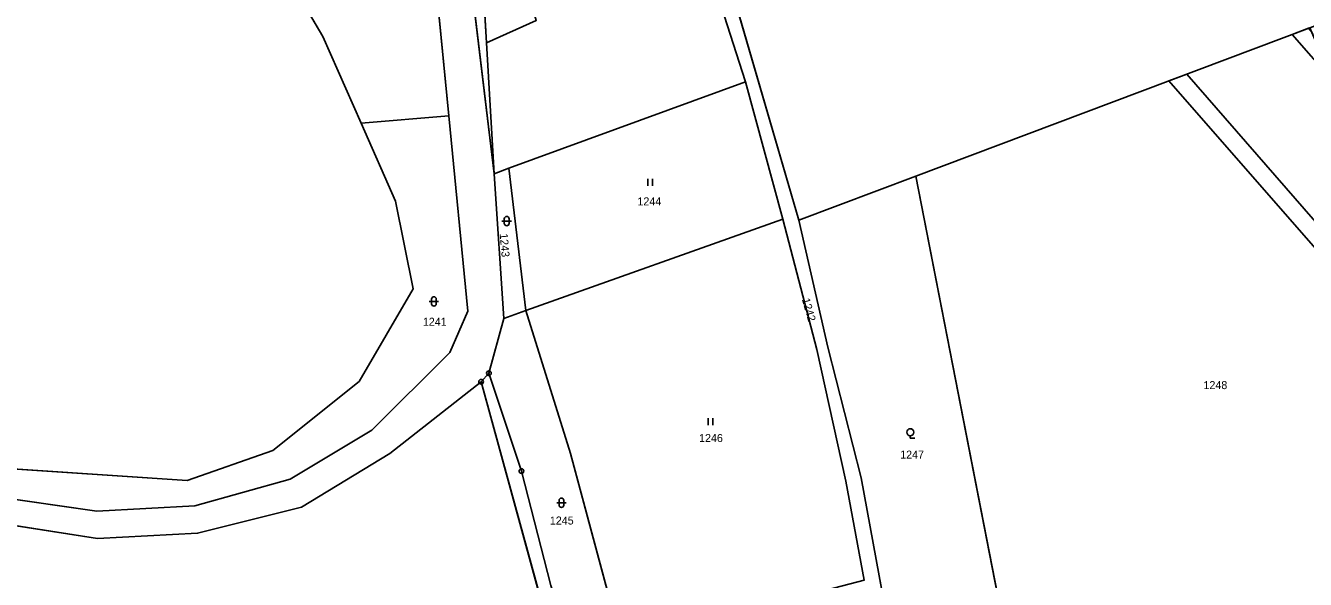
# Model space of a CAD drawing. Extents: x -689422 to -685210, y -987725 to -982160.
# Drawn here: x -687545.1 to -687273.3, y -986240.3 to -986122.6 of the extents above; entities that cross this region are included whole.
import ezdxf

# ---------------------------------------------------------------- set-up
doc = ezdxf.new("R2010")
doc.units = 0
for name, color, linetype in [('KN_Hranice_parcel', 7, 'Continuous'), ('KN_Parcelni cisla', 7, 'Continuous'), ('KN_Polygon parcely', 7, 'Continuous'), ('KN_POZEMKY_LESNI POZEMEK', 7, 'Continuous'), ('KN_POZEMKY_ORNA PUDA', 7, 'Continuous'), ('KN_POZEMKY_OSTATNI PLOCHA', 7, 'Continuous'), ('KN_POZEMKY_OVOCNY_SAD', 7, 'Continuous'), ('KN_POZEMKY_TTP', 7, 'Continuous'), ('KN_VYUZITI_17_ostatni plocha_ostatni komunikace', 7, 'Continuous'), ('KN_VYUZITI_27_ostatni plocha_neplodna puda', 7, 'Continuous'), ('KN_Věcná břemena k části', 7, 'Continuous'), ('KN_Značky bodu BP', 7, 'Continuous'), ('KN_Značky kultur', 7, 'Continuous')]:
    doc.layers.add(name, color=color, linetype=linetype)

msp = doc.modelspace()

# ---------------------------------------------------------------- linework, layer by layer
at = {"layer": 'KN_Hranice_parcel'}
for p, q in [((-687392.24, -986134.6), (-687415.97, -986060.74)), ((-687445.64, -986154.11), (-687453.5, -986088.5)), ((-687448.85, -986098.94), (-687447.26, -986126.3)), ((-687380.88, -986163.96), (-687396.42, -986110.74)), ((-687356.07, -986154.62), (-687272.38, -986123.1)), ((-687447.26, -986126.3), (-687445.64, -986154.11)), ((-687442.47, -986152.95), (-687392.24, -986134.6)), ((-687392.24, -986134.6), (-687384.31, -986163.79)), ((-687455.26, -986141.83), (-687473.88, -986143.38)), ((-687451.2, -986183.36), (-687455.26, -986141.83)), ((-687445.64, -986154.11), (-687442.47, -986152.95)), ((-687438.87, -986183.2), (-687442.47, -986152.95)), ((-687445.64, -986154.11), (-687443.55, -986184.87)), ((-687380.88, -986163.96), (-687356.07, -986154.62)), ((-687333.85, -986268.5), (-687356.07, -986154.62)), ((-687438.87, -986183.2), (-687384.31, -986163.79)), ((-687443.55, -986184.87), (-687446.73, -986196.51)), ((-687443.55, -986184.87), (-687438.87, -986183.2)), ((-687446.73, -986196.51), (-687448.38, -986198.32))]:
    msp.add_line(p, q, dxfattribs=at)
for points in [[(-687791.69, -986018), (-687780.07, -986026.97), (-687770.28, -986039.17), (-687758.02, -986059.08), (-687738.67, -986089.16), (-687706.72, -986132.17), (-687686.65, -986153.36), (-687666.84, -986173.32), (-687647.74, -986185.26), (-687624.74, -986198.64), (-687601.36, -986208.73), (-687576.47, -986216.35), (-687553.67, -986222.46), (-687530.03, -986225.82), (-687509.18, -986224.73), (-687488.93, -986219.02), (-687471.61, -986208.6), (-687455.02, -986192.08), (-687451.2, -986183.36)], [(-687455.26, -986141.83), (-687460.43, -986088.97), (-687464.09, -986047.86)], [(-687473.88, -986143.38), (-687482.02, -986124.94), (-687501.32, -986092.11), (-687529.09, -986053.31)], [(-687447.26, -986126.3), (-687436.68, -986121.59), (-687444.2, -986095.71), (-687448.85, -986098.94)], [(-687699.4, -986117.53), (-687697.89, -986132.43), (-687666.24, -986165.31), (-687638.38, -986188.03), (-687613.84, -986200.91), (-687584.24, -986210.99), (-687560.62, -986215.98), (-687510.79, -986219.32), (-687492.62, -986212.95), (-687474.3, -986198.26), (-687462.79, -986178.57), (-687466.57, -986159.93), (-687473.88, -986143.38)], [(-687384.31, -986163.79), (-687377.12, -986191.5), (-687370.9, -986219.45), (-687367.02, -986240.49)], [(-687355.59, -986273.49), (-687360.82, -986256.16), (-687367.68, -986218.73), (-687374.77, -986190.98), (-687380.88, -986163.96)], [(-687418.57, -986253.94), (-687429.4, -986213.6), (-687438.87, -986183.2)], [(-687448.38, -986198.32), (-687467.81, -986213.61), (-687486.56, -986224.97), (-687508.61, -986230.51), (-687529.86, -986231.66), (-687554.69, -986227.76), (-687558.29, -986226.56)], [(-687448.38, -986198.32), (-687432.27, -986257.14), (-687412.85, -986333.37), (-687410.17, -986332.67)], [(-687446.73, -986196.51), (-687439.82, -986217.33), (-687433.59, -986241.63), (-687428.64, -986256.57)]]:
    msp.add_lwpolyline(points, dxfattribs=at)
at = {"layer": 'KN_Polygon parcely'}
for points in [[(-687537.57, -985946.53), (-687519.93, -986046.46), (-687530.48, -986050.39), (-687529.09, -986053.31), (-687501.32, -986092.11), (-687482.02, -986124.94), (-687473.88, -986143.38), (-687455.26, -986141.83), (-687460.43, -986088.97), (-687464.09, -986047.86), (-687467.36, -986048.28), (-687474.45, -986031.59), (-687476.09, -986006.59), (-687482.94, -985978.25), (-687485.01, -985978.27), (-687493.91, -985921.19)], [(-687360.82, -986256.16), (-687367.68, -986218.73), (-687374.77, -986190.98), (-687380.88, -986163.96), (-687396.42, -986110.74), (-687414.25, -986049.69), (-687444.38, -985980.36), (-687443.14, -985956.44), (-687450.45, -985926.49), (-687451.14, -985923.95), (-687454.41, -985927.24), (-687446.4, -985957.82), (-687446.83, -985982.04), (-687424.52, -986038.41), (-687417.23, -986056.83), (-687415.97, -986060.74), (-687392.24, -986134.6), (-687384.31, -986163.79), (-687377.12, -986191.5), (-687370.9, -986219.45), (-687367.02, -986240.49)], [(-687554.69, -986227.76), (-687529.86, -986231.66), (-687508.61, -986230.51), (-687486.56, -986224.97), (-687467.81, -986213.61), (-687448.38, -986198.32), (-687446.73, -986196.51), (-687443.55, -986184.87), (-687445.64, -986154.11), (-687453.5, -986088.5), (-687461.54, -986004.64), (-687468.06, -985941.81)], [(-687475.68, -985942.57), (-687471.25, -985978.15), (-687467.89, -986005.09), (-687464.09, -986047.86), (-687460.43, -986088.97), (-687455.26, -986141.83), (-687451.2, -986183.36), (-687455.02, -986192.08), (-687471.61, -986208.6), (-687488.93, -986219.02), (-687509.18, -986224.73), (-687530.03, -986225.82), (-687553.67, -986222.46)], [(-687553.67, -986222.46), (-687530.03, -986225.82), (-687509.18, -986224.73), (-687488.93, -986219.02), (-687471.61, -986208.6), (-687455.02, -986192.08), (-687451.2, -986183.36), (-687455.26, -986141.83), (-687473.88, -986143.38), (-687466.57, -986159.93), (-687462.79, -986178.57), (-687474.3, -986198.26), (-687492.62, -986212.95), (-687510.79, -986219.32), (-687560.62, -986215.98)], [(-687561.43, -986511.23), (-687542.94, -986511.02), (-687433.85, -986501.03), (-687435.27, -986488.03), (-687432.69, -986480.62), (-687422.66, -986476.53), (-687405.54, -986466.02), (-687393.26, -986452.49), (-687384.75, -986440.44), (-687388.64, -986436.91), (-687388.15, -986421.35), (-687393.75, -986390.05), (-687404.29, -986354.54), (-687410.17, -986332.67), (-687412.85, -986333.37), (-687432.27, -986257.14), (-687448.38, -986198.32), (-687467.81, -986213.61), (-687486.56, -986224.97), (-687508.61, -986230.51), (-687529.86, -986231.66), (-687554.69, -986227.76)]]:
    msp.add_lwpolyline(points, dxfattribs=at)
for points in [[(-687272.38, -986123.1), (-687257.49, -986117.49), (-687259.79, -986112.67), (-687285.61, -986058.47), (-687291.49, -986046.88), (-687396.42, -986110.74), (-687380.88, -986163.96), (-687356.07, -986154.62)], [(-687613.84, -986200.91), (-687584.24, -986210.99), (-687560.62, -986215.98), (-687510.79, -986219.32), (-687492.62, -986212.95), (-687474.3, -986198.26), (-687462.79, -986178.57), (-687466.57, -986159.93), (-687473.88, -986143.38), (-687482.02, -986124.94), (-687501.32, -986092.11), (-687529.09, -986053.31), (-687537.66, -986055.24), (-687573.64, -986074.04), (-687616.12, -986092.9), (-687649.89, -986105.92), (-687675.97, -986113.31), (-687699.4, -986117.53), (-687697.89, -986132.43), (-687666.24, -986165.31), (-687638.38, -986188.03)], [(-687392.24, -986134.6), (-687415.97, -986060.74), (-687449.38, -986089.77), (-687448.85, -986098.94), (-687444.2, -986095.71), (-687436.68, -986121.59), (-687447.26, -986126.3), (-687445.64, -986154.11), (-687442.47, -986152.95)], [(-687449.63, -986085.46), (-687453.5, -986088.5), (-687445.64, -986154.11), (-687447.26, -986126.3), (-687448.85, -986098.94), (-687449.38, -986089.77)], [(-687447.26, -986126.3), (-687436.68, -986121.59), (-687444.2, -986095.71), (-687448.85, -986098.94)], [(-687221.4, -986242.72), (-687272.38, -986123.1), (-687356.07, -986154.62), (-687333.85, -986268.5)], [(-687384.31, -986163.79), (-687392.24, -986134.6), (-687442.47, -986152.95), (-687438.87, -986183.2)], [(-687438.87, -986183.2), (-687442.47, -986152.95), (-687445.64, -986154.11), (-687443.55, -986184.87)], [(-687333.85, -986268.5), (-687356.07, -986154.62), (-687380.88, -986163.96), (-687374.77, -986190.98), (-687367.68, -986218.73), (-687360.82, -986256.16), (-687355.59, -986273.49)], [(-687418.57, -986253.94), (-687367.02, -986240.49), (-687370.9, -986219.45), (-687377.12, -986191.5), (-687384.31, -986163.79), (-687438.87, -986183.2), (-687429.4, -986213.6)], [(-687428.64, -986256.57), (-687418.57, -986253.94), (-687429.4, -986213.6), (-687438.87, -986183.2), (-687443.55, -986184.87), (-687446.73, -986196.51), (-687439.82, -986217.33), (-687433.59, -986241.63)], [(-687448.38, -986198.32), (-687432.27, -986257.14), (-687412.85, -986333.37), (-687410.17, -986332.67), (-687411.55, -986327.53), (-687416.19, -986309), (-687419.65, -986297.5), (-687419.95, -986296.13), (-687422.72, -986283.33), (-687426.21, -986269.28), (-687428.64, -986256.57), (-687433.59, -986241.63), (-687439.82, -986217.33), (-687446.73, -986196.51)]]:
    msp.add_lwpolyline(points, close=True, dxfattribs=at)
at = {"layer": 'KN_POZEMKY_LESNI POZEMEK'}
for p, q in [((-687460.43, -986088.97), (-687455.26, -986141.83)), ((-687482.02, -986124.94), (-687501.32, -986092.11)), ((-687447.26, -986126.3), (-687448.85, -986098.94)), ((-687436.68, -986121.59), (-687447.26, -986126.3)), ((-687473.88, -986143.38), (-687482.02, -986124.94)), ((-687455.26, -986141.83), (-687473.88, -986143.38))]:
    msp.add_line(p, q, dxfattribs=at)
at = {"layer": 'KN_POZEMKY_ORNA PUDA'}
for p, q in [((-687501.32, -986092.11), (-687482.02, -986124.94)), ((-687482.02, -986124.94), (-687473.88, -986143.38)), ((-687356.07, -986154.62), (-687272.38, -986123.1)), ((-687473.88, -986143.38), (-687466.57, -986159.93)), ((-687333.85, -986268.5), (-687356.07, -986154.62)), ((-687466.57, -986159.93), (-687462.79, -986178.57)), ((-687462.79, -986178.57), (-687474.3, -986198.26)), ((-687474.3, -986198.26), (-687492.62, -986212.95)), ((-687492.62, -986212.95), (-687510.79, -986219.32)), ((-687510.79, -986219.32), (-687560.62, -986215.98))]:
    msp.add_line(p, q, dxfattribs=at)
at = {"layer": 'KN_POZEMKY_OSTATNI PLOCHA'}
for p, q in [((-687392.24, -986134.6), (-687415.97, -986060.74)), ((-687455.26, -986141.83), (-687460.43, -986088.97)), ((-687445.64, -986154.11), (-687453.5, -986088.5)), ((-687453.5, -986088.5), (-687445.64, -986154.11)), ((-687448.85, -986098.94), (-687447.26, -986126.3)), ((-687396.42, -986110.74), (-687380.88, -986163.96)), ((-687447.26, -986126.3), (-687445.64, -986154.11)), ((-687384.31, -986163.79), (-687392.24, -986134.6)), ((-687473.88, -986143.38), (-687455.26, -986141.83)), ((-687455.26, -986141.83), (-687451.2, -986183.36)), ((-687451.2, -986183.36), (-687455.26, -986141.83)), ((-687466.57, -986159.93), (-687473.88, -986143.38)), ((-687445.64, -986154.11), (-687442.47, -986152.95)), ((-687442.47, -986152.95), (-687438.87, -986183.2)), ((-687443.55, -986184.87), (-687445.64, -986154.11)), ((-687445.64, -986154.11), (-687443.55, -986184.87)), ((-687462.79, -986178.57), (-687466.57, -986159.93)), ((-687377.12, -986191.5), (-687384.31, -986163.79)), ((-687380.88, -986163.96), (-687374.77, -986190.98)), ((-687474.3, -986198.26), (-687462.79, -986178.57)), ((-687451.2, -986183.36), (-687455.02, -986192.08)), ((-687455.02, -986192.08), (-687451.2, -986183.36)), ((-687446.73, -986196.51), (-687443.55, -986184.87)), ((-687443.55, -986184.87), (-687446.73, -986196.51)), ((-687443.55, -986184.87), (-687438.87, -986183.2)), ((-687438.87, -986183.2), (-687443.55, -986184.87)), ((-687438.87, -986183.2), (-687429.4, -986213.6)), ((-687374.77, -986190.98), (-687367.68, -986218.73)), ((-687455.02, -986192.08), (-687471.61, -986208.6)), ((-687471.61, -986208.6), (-687455.02, -986192.08)), ((-687370.9, -986219.45), (-687377.12, -986191.5)), ((-687492.62, -986212.95), (-687474.3, -986198.26)), ((-687448.38, -986198.32), (-687467.81, -986213.61)), ((-687448.38, -986198.32), (-687446.73, -986196.51)), ((-687446.73, -986196.51), (-687448.38, -986198.32)), ((-687432.27, -986257.14), (-687448.38, -986198.32)), ((-687446.73, -986196.51), (-687439.82, -986217.33)), ((-687439.82, -986217.33), (-687446.73, -986196.51)), ((-687471.61, -986208.6), (-687488.93, -986219.02)), ((-687488.93, -986219.02), (-687471.61, -986208.6)), ((-687510.79, -986219.32), (-687492.62, -986212.95)), ((-687467.81, -986213.61), (-687486.56, -986224.97)), ((-687429.4, -986213.6), (-687418.57, -986253.94)), ((-687560.62, -986215.98), (-687510.79, -986219.32)), ((-687439.82, -986217.33), (-687433.59, -986241.63)), ((-687433.59, -986241.63), (-687439.82, -986217.33)), ((-687488.93, -986219.02), (-687509.18, -986224.73)), ((-687509.18, -986224.73), (-687488.93, -986219.02)), ((-687367.02, -986240.49), (-687370.9, -986219.45)), ((-687367.68, -986218.73), (-687360.82, -986256.16)), ((-687530.03, -986225.82), (-687553.67, -986222.46)), ((-687553.67, -986222.46), (-687530.03, -986225.82)), ((-687509.18, -986224.73), (-687530.03, -986225.82)), ((-687530.03, -986225.82), (-687509.18, -986224.73)), ((-687486.56, -986224.97), (-687508.61, -986230.51)), ((-687529.86, -986231.66), (-687554.69, -986227.76)), ((-687508.61, -986230.51), (-687529.86, -986231.66))]:
    msp.add_line(p, q, dxfattribs=at)
at = {"layer": 'KN_POZEMKY_OVOCNY_SAD'}
for p, q in [((-687380.88, -986163.96), (-687356.07, -986154.62)), ((-687356.07, -986154.62), (-687333.85, -986268.5)), ((-687374.77, -986190.98), (-687380.88, -986163.96)), ((-687367.68, -986218.73), (-687374.77, -986190.98)), ((-687360.82, -986256.16), (-687367.68, -986218.73))]:
    msp.add_line(p, q, dxfattribs=at)
at = {"layer": 'KN_POZEMKY_TTP'}
for p, q in [((-687415.97, -986060.74), (-687392.24, -986134.6)), ((-687380.88, -986163.96), (-687396.42, -986110.74)), ((-687447.26, -986126.3), (-687436.68, -986121.59)), ((-687272.38, -986123.1), (-687356.07, -986154.62)), ((-687445.64, -986154.11), (-687447.26, -986126.3)), ((-687392.24, -986134.6), (-687442.47, -986152.95)), ((-687442.47, -986152.95), (-687392.24, -986134.6)), ((-687392.24, -986134.6), (-687384.31, -986163.79)), ((-687442.47, -986152.95), (-687445.64, -986154.11)), ((-687438.87, -986183.2), (-687442.47, -986152.95)), ((-687356.07, -986154.62), (-687380.88, -986163.96)), ((-687384.31, -986163.79), (-687438.87, -986183.2)), ((-687438.87, -986183.2), (-687384.31, -986163.79)), ((-687384.31, -986163.79), (-687377.12, -986191.5)), ((-687429.4, -986213.6), (-687438.87, -986183.2)), ((-687377.12, -986191.5), (-687370.9, -986219.45)), ((-687467.81, -986213.61), (-687448.38, -986198.32)), ((-687448.38, -986198.32), (-687432.27, -986257.14)), ((-687486.56, -986224.97), (-687467.81, -986213.61)), ((-687418.57, -986253.94), (-687429.4, -986213.6)), ((-687370.9, -986219.45), (-687367.02, -986240.49)), ((-687508.61, -986230.51), (-687486.56, -986224.97)), ((-687554.69, -986227.76), (-687529.86, -986231.66)), ((-687529.86, -986231.66), (-687508.61, -986230.51))]:
    msp.add_line(p, q, dxfattribs=at)
at = {"layer": 'KN_VYUZITI_17_ostatni plocha_ostatni komunikace'}
for p, q in [((-687392.24, -986134.6), (-687415.97, -986060.74)), ((-687455.26, -986141.83), (-687460.43, -986088.97)), ((-687453.5, -986088.5), (-687445.64, -986154.11)), ((-687396.42, -986110.74), (-687380.88, -986163.96)), ((-687384.31, -986163.79), (-687392.24, -986134.6)), ((-687451.2, -986183.36), (-687455.26, -986141.83)), ((-687445.64, -986154.11), (-687443.55, -986184.87)), ((-687377.12, -986191.5), (-687384.31, -986163.79)), ((-687380.88, -986163.96), (-687374.77, -986190.98)), ((-687455.02, -986192.08), (-687451.2, -986183.36)), ((-687443.55, -986184.87), (-687446.73, -986196.51)), ((-687374.77, -986190.98), (-687367.68, -986218.73)), ((-687471.61, -986208.6), (-687455.02, -986192.08)), ((-687370.9, -986219.45), (-687377.12, -986191.5)), ((-687448.38, -986198.32), (-687467.81, -986213.61)), ((-687446.73, -986196.51), (-687448.38, -986198.32)), ((-687488.93, -986219.02), (-687471.61, -986208.6)), ((-687467.81, -986213.61), (-687486.56, -986224.97)), ((-687509.18, -986224.73), (-687488.93, -986219.02)), ((-687367.02, -986240.49), (-687370.9, -986219.45)), ((-687367.68, -986218.73), (-687360.82, -986256.16)), ((-687553.67, -986222.46), (-687530.03, -986225.82)), ((-687530.03, -986225.82), (-687509.18, -986224.73)), ((-687486.56, -986224.97), (-687508.61, -986230.51)), ((-687529.86, -986231.66), (-687554.69, -986227.76)), ((-687508.61, -986230.51), (-687529.86, -986231.66))]:
    msp.add_line(p, q, dxfattribs=at)
at = {"layer": 'KN_VYUZITI_27_ostatni plocha_neplodna puda'}
for p, q in [((-687445.64, -986154.11), (-687453.5, -986088.5)), ((-687448.85, -986098.94), (-687447.26, -986126.3)), ((-687447.26, -986126.3), (-687445.64, -986154.11)), ((-687473.88, -986143.38), (-687455.26, -986141.83)), ((-687455.26, -986141.83), (-687451.2, -986183.36)), ((-687466.57, -986159.93), (-687473.88, -986143.38)), ((-687445.64, -986154.11), (-687442.47, -986152.95)), ((-687442.47, -986152.95), (-687438.87, -986183.2)), ((-687443.55, -986184.87), (-687445.64, -986154.11)), ((-687462.79, -986178.57), (-687466.57, -986159.93)), ((-687474.3, -986198.26), (-687462.79, -986178.57)), ((-687451.2, -986183.36), (-687455.02, -986192.08)), ((-687446.73, -986196.51), (-687443.55, -986184.87)), ((-687443.55, -986184.87), (-687438.87, -986183.2)), ((-687438.87, -986183.2), (-687443.55, -986184.87)), ((-687438.87, -986183.2), (-687429.4, -986213.6)), ((-687455.02, -986192.08), (-687471.61, -986208.6)), ((-687492.62, -986212.95), (-687474.3, -986198.26)), ((-687448.38, -986198.32), (-687446.73, -986196.51)), ((-687432.27, -986257.14), (-687448.38, -986198.32)), ((-687446.73, -986196.51), (-687439.82, -986217.33)), ((-687439.82, -986217.33), (-687446.73, -986196.51)), ((-687471.61, -986208.6), (-687488.93, -986219.02)), ((-687510.79, -986219.32), (-687492.62, -986212.95)), ((-687429.4, -986213.6), (-687418.57, -986253.94)), ((-687560.62, -986215.98), (-687510.79, -986219.32)), ((-687439.82, -986217.33), (-687433.59, -986241.63)), ((-687433.59, -986241.63), (-687439.82, -986217.33)), ((-687488.93, -986219.02), (-687509.18, -986224.73)), ((-687530.03, -986225.82), (-687553.67, -986222.46)), ((-687509.18, -986224.73), (-687530.03, -986225.82))]:
    msp.add_line(p, q, dxfattribs=at)
at = {"layer": 'KN_Věcná břemena k části'}
for points in [[(-687267.59, -986134.33), (-687271.98, -986124.03), (-687272.69, -986123.22), (-687276.14, -986124.52)], [(-687234.45, -986212.1), (-687239.11, -986201.18), (-687246.25, -986192.96), (-687298.51, -986132.94), (-687302.3, -986134.37), (-687248.89, -986195.51)]]:
    msp.add_lwpolyline(points, close=True, dxfattribs=at)
at = {"layer": 'KN_Značky bodu BP'}
for centre, radius in [((-687446.73, -986196.51), 0.5), ((-687448.38, -986198.32), 0.5), ((-687448.38, -986198.32), 0.0303), ((-687446.73, -986196.51), 0.0303), ((-687439.82, -986217.33), 0.5), ((-687439.82, -986217.33), 0.0303)]:
    msp.add_circle(centre, radius, dxfattribs=at)
at = {"layer": 'KN_Značky kultur'}
for p, q in [((-687413, -986156.73), (-687413, -986155.23)), ((-687412, -986156.73), (-687412, -986155.23)), ((-687443.46, -986163.68), (-687443.46, -986164.68)), ((-687442.46, -986164.68), (-687442.46, -986163.68)), ((-687443.96, -986164.18), (-687441.96, -986164.18)), ((-687459.41, -986181.26), (-687457.41, -986181.26)), ((-687458.91, -986180.76), (-687458.91, -986181.76)), ((-687457.91, -986181.76), (-687457.91, -986180.76)), ((-687400.18, -986207.55), (-687400.18, -986206.05)), ((-687399.18, -986207.55), (-687399.18, -986206.05)), ((-687357.24, -986209.81), (-687357.24, -986210.31)), ((-687357.24, -986210.31), (-687356.24, -986210.31)), ((-687431.84, -986223.55), (-687431.84, -986224.55)), ((-687430.84, -986224.55), (-687430.84, -986223.55)), ((-687432.34, -986224.05), (-687430.34, -986224.05))]:
    msp.add_line(p, q, dxfattribs=at)
msp.add_circle((-687357.24, -986209.06), 0.75, dxfattribs=at)
for centre, start, end in [((-687442.96, -986163.68), 0, 180), ((-687442.96, -986164.68), 180, 359.9879), ((-687458.41, -986180.76), 0, 180), ((-687458.41, -986181.76), 180, 359.9879), ((-687431.34, -986223.55), 0, 180), ((-687431.34, -986224.55), 180, 359.9879)]:
    msp.add_arc(centre, 0.5, start, end, dxfattribs=at)

# ---------------------------------------------------------------- texts
at = {"layer": 'KN_Parcelni cisla'}
for s, p in [('1244', (-687415.19, -986160.85)), ('1241', (-687460.76, -986186.43)), ('1248', (-687294.97, -986199.89)), ('1246', (-687402.1, -986211.14)), ('1247', (-687359.38, -986214.66)), ('1245', (-687433.79, -986228.67))]:
    msp.add_text(s, height=1.7, dxfattribs=at).set_placement(p)
for s, rotation, p in [('1243', 275, (-687444.45, -986166.87)), ('1242', 286, (-687380.28, -986180.82))]:
    msp.add_text(s, height=1.7, rotation=rotation, dxfattribs=at).set_placement(p)

doc.saveas('drawing.dxf')
